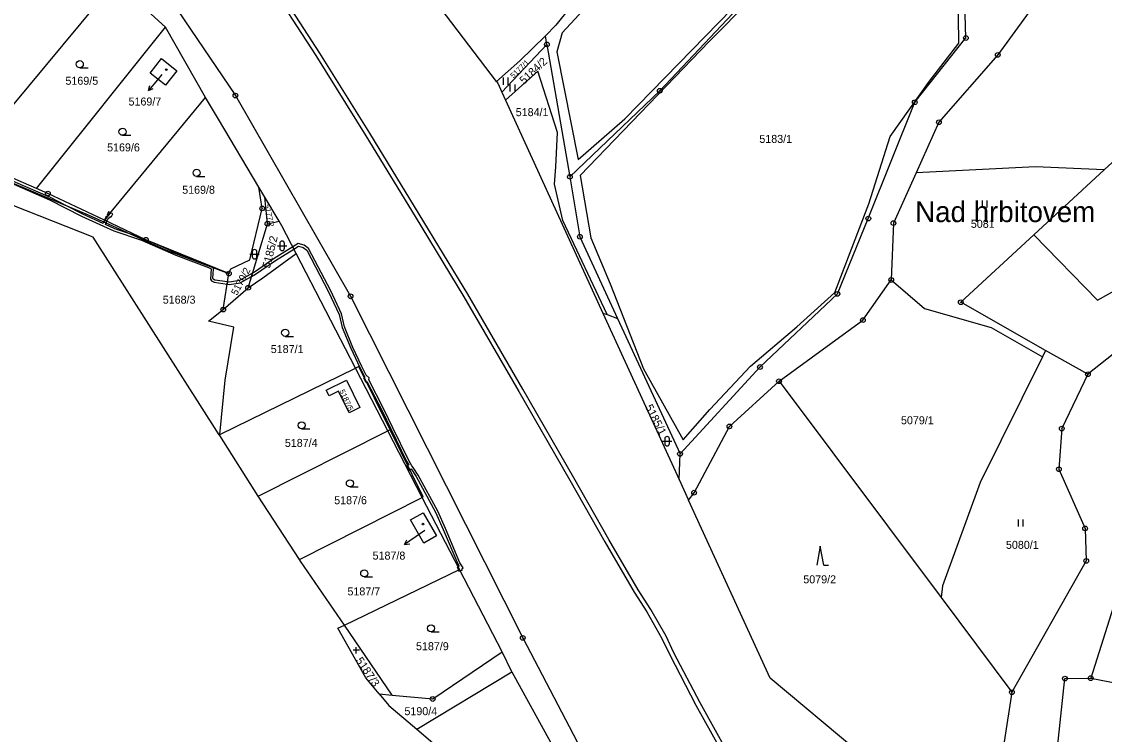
# Model space of a CAD drawing. Extents: x -644096 to -634268, y -1141430 to -1133463.
# Drawn here: x -637753.9 to -637524, y -1138910.2 to -1138758.9 of the extents above; entities that cross this region are included whole.
import ezdxf

# ---------------------------------------------------------------- set-up
doc = ezdxf.new("R2010")
doc.units = 0
for name, color, linetype in [('_CIVIL_CONSTRUCTION', 7, 'Continuous'), ('B_Hranice _3D', 7, 'Continuous'), ('M_Svah_Nasyp', 7, 'Continuous'), ('M_Svah_Zarez', 7, 'Continuous'), ('svrsek_osa_sjezdy', 7, 'Continuous'), ('svrsek_osa_terminal_VRT', 7, 'Continuous'), ('svrsek_osa_VRT', 7, 'Continuous'), ('svrsek_popisy_VRT', 7, 'Continuous'), ('terminal_VRT', 7, 'Continuous')]:
    doc.layers.add(name, color=color, linetype=linetype)

msp = doc.modelspace()

# ---------------------------------------------------------------- linework, layer by layer
at = {"layer": '_CIVIL_CONSTRUCTION'}
for centre, radius in [((-637642.37, -1138763.71), 0.5), ((-637642.37, -1138763.71), 0.0303), ((-637553.37, -1138762.33), 0.5), ((-637553.37, -1138762.33), 0.0303), ((-637546.61, -1138765.91), 0.5), ((-637546.61, -1138765.91), 0.0303), ((-637618.39, -1138773.52), 0.5), ((-637708.51, -1138774.57), 0.5), ((-637708.51, -1138774.57), 0.0303), ((-637618.39, -1138773.52), 0.0303), ((-637564.22, -1138775.98), 0.5), ((-637564.22, -1138775.98), 0.0303), ((-637559.11, -1138780.23), 0.5), ((-637559.11, -1138780.23), 0.0303), ((-637637.46, -1138791.81), 0.5), ((-637637.46, -1138791.81), 0.0303), ((-637748.35, -1138795.37), 0.5), ((-637748.35, -1138795.37), 0.0303), ((-637702.82, -1138798.52), 0.5), ((-637702.82, -1138798.52), 0.0303), ((-637574.09, -1138800.67), 0.5), ((-637574.09, -1138800.67), 0.0303), ((-637701.72, -1138801.79), 0.5), ((-637701.72, -1138801.79), 0.0303), ((-637568.77, -1138801.65), 0.5), ((-637568.77, -1138801.65), 0.0303), ((-637727.52, -1138805.19), 0.5), ((-637727.52, -1138805.19), 0.0303), ((-637635.36, -1138804.53), 0.5), ((-637635.36, -1138804.53), 0.0303), ((-637709.89, -1138812.36), 0.5), ((-637709.89, -1138812.36), 0.0303), ((-637569.23, -1138813.72), 0.5), ((-637569.23, -1138813.72), 0.0303), ((-637705.81, -1138815.38), 0.5), ((-637705.81, -1138815.38), 0.0303), ((-637684.05, -1138817.19), 0.5), ((-637580.66, -1138816.67), 0.5), ((-637580.66, -1138816.67), 0.0303), ((-637684.05, -1138817.19), 0.0303), ((-637554.46, -1138818.45), 0.5), ((-637554.46, -1138818.45), 0.0303), ((-637711.11, -1138820.01), 0.5), ((-637711.11, -1138820.01), 0.0303), ((-637575.24, -1138822.24), 0.5), ((-637575.24, -1138822.24), 0.0303), ((-637597.1, -1138832.2), 0.5), ((-637597.1, -1138832.2), 0.0303), ((-637593.06, -1138835.21), 0.5), ((-637593.06, -1138835.21), 0.0303), ((-637527.45, -1138833.75), 0.5), ((-637527.45, -1138833.75), 0.0303), ((-637603.59, -1138844.81), 0.5), ((-637603.59, -1138844.81), 0.0303), ((-637533, -1138845.27), 0.5), ((-637533, -1138845.27), 0.0303), ((-637614.09, -1138850.64), 0.5), ((-637614.09, -1138850.64), 0.0303), ((-637533.61, -1138853.9), 0.5), ((-637533.61, -1138853.9), 0.0303), ((-637611.11, -1138858.89), 0.5), ((-637611.11, -1138858.89), 0.0303), ((-637528.04, -1138866.47), 0.5), ((-637528.04, -1138866.47), 0.0303), ((-637527.82, -1138873.38), 0.5), ((-637527.82, -1138873.38), 0.0303), ((-637647.49, -1138889.73), 0.5), ((-637647.49, -1138889.73), 0.0303), ((-637532.33, -1138898.38), 0.5), ((-637532.33, -1138898.38), 0.0303), ((-637526.86, -1138898.28), 0.5), ((-637526.86, -1138898.28), 0.0303), ((-637543.61, -1138901.26), 0.5), ((-637543.61, -1138901.26), 0.0303), ((-637666.62, -1138902.7), 0.5), ((-637666.62, -1138902.7), 0.0303)]:
    msp.add_circle(centre, radius, dxfattribs=at)
at = {"layer": 'B_Hranice _3D'}
for points in [[(-637759, -1138666.86), (-637747.29, -1138683.06), (-637735.72, -1138699.56), (-637724.43, -1138715.78), (-637713.21, -1138732.53), (-637702.39, -1138749.1), (-637691.46, -1138766.07), (-637680.83, -1138783.08), (-637670.32, -1138800.25), (-637660.03, -1138817.28), (-637648.3, -1138837.42), (-637637.49, -1138856.22), (-637630.04, -1138869.32), (-637623.84, -1138880.04), (-637621.12, -1138884.19), (-637617.94, -1138889.85), (-637616.27, -1138893.34), (-637610.72, -1138903.98), (-637600.92, -1138921.63)], [(-637600.04, -1138921.15), (-637609.84, -1138903.5), (-637615.37, -1138892.9), (-637617.06, -1138889.39), (-637620.26, -1138883.67), (-637622.98, -1138879.52), (-637629.18, -1138868.82), (-637636.63, -1138855.72), (-637647.44, -1138836.92), (-637659.17, -1138816.76), (-637669.46, -1138799.73), (-637679.97, -1138782.56), (-637690.62, -1138765.53), (-637701.55, -1138748.56), (-637712.37, -1138731.97), (-637723.61, -1138715.22), (-637734.9, -1138698.98), (-637746.47, -1138682.48), (-637758.2, -1138666.26)], [(-637763.24, -1138790.03), (-637748, -1138796.68), (-637741.18, -1138800.16), (-637736.53, -1138802.31), (-637734.33, -1138803.31), (-637728.45, -1138805.28), (-637721.16, -1138808.48), (-637714.27, -1138811.09), (-637713.7, -1138811.34), (-637713.84, -1138813.56), (-637713.58, -1138813.91), (-637713.04, -1138814.21), (-637710.25, -1138814.62), (-637710.17, -1138814.14), (-637712.88, -1138813.73), (-637713.24, -1138813.53), (-637713.32, -1138813.42), (-637713.16, -1138811.4), (-637713.26, -1138811.11), (-637713.3, -1138810.97), (-637720.98, -1138808.02), (-637727.52, -1138805.19), (-637728.28, -1138804.83), (-637730.73, -1138804), (-637734.15, -1138802.85), (-637736.11, -1138801.95), (-637735.98, -1138801.61), (-637735.85, -1138801.26), (-637736.34, -1138801.03), (-637736.46, -1138801.39), (-637736.58, -1138801.74), (-637740.96, -1138799.72), (-637744.57, -1138797.87), (-637747.78, -1138796.22), (-637773.1, -1138785.3)]]:
    msp.add_lwpolyline(points, dxfattribs=at)
for points in [[(-637735.85, -1138801.26), (-637735.63, -1138800.7), (-637735.05, -1138800.27), (-637734.88, -1138800.35), (-637734.56, -1138799.66), (-637735.04, -1138799.44), (-637735.54, -1138800.05), (-637736.34, -1138801.03)], [(-637736.34, -1138801.03), (-637735.54, -1138800.05), (-637736.05, -1138800.38)], [(-637735.54, -1138800.05), (-637735.04, -1138799.44), (-637735.47, -1138799.24), (-637735.78, -1138799.93)], [(-637704.88, -1138812.3), (-637705.09, -1138812.98), (-637704.24, -1138812.51), (-637700, -1138809.55), (-637696.12, -1138807.14), (-637696.35, -1138806.69), (-637700.28, -1138809.13), (-637704.5, -1138812.09)], [(-637672.18, -1138853.26), (-637671.71, -1138854.15), (-637671.16, -1138853.85), (-637670.13, -1138855.44), (-637665.99, -1138863.03), (-637664.37, -1138866.68), (-637661.31, -1138874.01), (-637661.02, -1138874.47), (-637661.25, -1138874.57), (-637660.92, -1138875.2), (-637660.79, -1138875.46), (-637660.32, -1138875.26), (-637660.41, -1138875.03), (-637660.16, -1138874.88), (-637660.87, -1138873.77), (-637663.91, -1138866.48), (-637665.55, -1138862.81), (-637669.69, -1138855.18), (-637670.78, -1138853.53), (-637671.03, -1138853.19), (-637671.74, -1138851.94), (-637675.1, -1138845.11), (-637676.94, -1138841.31), (-637680.21, -1138834.89), (-637680.08, -1138834.52), (-637680.72, -1138833.93), (-637681.68, -1138832.09), (-637683.55, -1138828.03), (-637685.36, -1138823.67), (-637686.01, -1138820.9), (-637688.28, -1138815.99), (-637692.97, -1138807.06), (-637693.9, -1138806.34), (-637695.22, -1138805.99), (-637696.35, -1138806.69), (-637696.12, -1138807.14), (-637695.14, -1138806.53), (-637694.12, -1138806.8), (-637693.37, -1138807.38), (-637688.72, -1138816.21), (-637686.49, -1138821.06), (-637685.84, -1138823.83), (-637684.01, -1138828.23), (-637682.12, -1138832.31), (-637681.05, -1138834.38), (-637681.31, -1138834.52), (-637680.84, -1138835.41), (-637680.63, -1138835.29), (-637677.38, -1138841.53), (-637675.54, -1138845.33), (-637672.18, -1138852.18), (-637671.71, -1138853.01)], [(-637710.17, -1138814.14), (-637710.25, -1138814.62), (-637709.74, -1138814.7), (-637707.51, -1138814.33), (-637705.09, -1138812.98), (-637704.88, -1138812.3), (-637707.67, -1138813.85), (-637709.74, -1138814.2)], [(-637661.44, -1138874.65), (-637661.16, -1138875.32), (-637660.92, -1138875.2), (-637661.25, -1138874.57)], [(-637661.16, -1138875.32), (-637661.05, -1138875.57), (-637660.79, -1138875.46), (-637660.92, -1138875.2)]]:
    msp.add_lwpolyline(points, close=True, dxfattribs=at)
at = {"layer": 'M_Svah_Nasyp'}
for p, q in [((-637682.34, -1138832.08), (-637683.04, -1138832.42)), ((-637675.65, -1138845.51), (-637682.34, -1138832.08)), ((-637711.97, -1138846.58), (-637711.82, -1138846.51)), ((-637675.65, -1138845.51), (-637676.15, -1138845.76)), ((-637668.61, -1138859.8), (-637675.65, -1138845.51)), ((-637668.61, -1138859.8), (-637668.83, -1138859.91))]:
    msp.add_line(p, q, dxfattribs=at)
at = {"layer": 'M_Svah_Zarez'}
for centre in [(-637723.2, -1138769.04), (-637668.68, -1138865.56)]:
    msp.add_circle(centre, 0.175, dxfattribs=at)
at = {"layer": 'svrsek_osa_sjezdy'}
for p, q in [((-637741.57, -1138768.64), (-637739.82, -1138768.64)), ((-637651.57, -1138772.25), (-637651.57, -1138770.75)), ((-637650.57, -1138772.25), (-637650.57, -1138770.75)), ((-637650.13, -1138773.69), (-637650.13, -1138772.19)), ((-637649.13, -1138773.69), (-637649.13, -1138772.19)), ((-637732.5, -1138783), (-637730.75, -1138783)), ((-637716.76, -1138791.71), (-637715.01, -1138791.71)), ((-637549.82, -1138798.32), (-637549.82, -1138796.82)), ((-637548.82, -1138798.32), (-637548.82, -1138796.82)), ((-637699.61, -1138806.47), (-637697.61, -1138806.47)), ((-637699.11, -1138805.97), (-637699.11, -1138806.97)), ((-637698.11, -1138806.97), (-637698.11, -1138805.97)), ((-637705.45, -1138808.25), (-637703.45, -1138808.25)), ((-637704.95, -1138807.75), (-637704.95, -1138808.75)), ((-637703.95, -1138808.75), (-637703.95, -1138807.75)), ((-637697.95, -1138825.69), (-637696.2, -1138825.69)), ((-637694.45, -1138845.33), (-637692.7, -1138845.33)), ((-637617.82, -1138847.96), (-637615.82, -1138847.96)), ((-637617.32, -1138847.46), (-637617.32, -1138848.46)), ((-637616.32, -1138848.46), (-637616.32, -1138847.46)), ((-637684.2, -1138857.66), (-637682.45, -1138857.66)), ((-637542.22, -1138866.06), (-637542.22, -1138864.56)), ((-637541.22, -1138866.06), (-637541.22, -1138864.56)), ((-637584.31, -1138870.25), (-637585.06, -1138874.25)), ((-637583.56, -1138874.25), (-637584.31, -1138870.25)), ((-637583.56, -1138874.25), (-637582.56, -1138874.25)), ((-637681.16, -1138876.78), (-637679.41, -1138876.78)), ((-637666.97, -1138888.44), (-637665.22, -1138888.44)), ((-637682.19, -1138892.35), (-637683.53, -1138892.35)), ((-637682.86, -1138893.02), (-637682.86, -1138891.68))]:
    msp.add_line(p, q, dxfattribs=at)
for centre in [(-637741.57, -1138767.89), (-637732.5, -1138782.25), (-637716.76, -1138790.96), (-637697.95, -1138824.94), (-637694.45, -1138844.58), (-637684.2, -1138856.91), (-637681.16, -1138876.03), (-637666.97, -1138887.69)]:
    msp.add_circle(centre, 0.75, dxfattribs=at)
for centre, start, end in [((-637704.45, -1138807.75), 0, 180), ((-637698.61, -1138805.97), 0, 180), ((-637698.61, -1138806.97), 180, 359.9879), ((-637704.45, -1138808.75), 180, 359.9879), ((-637616.82, -1138847.46), 0, 180), ((-637616.82, -1138848.46), 180, 359.9879)]:
    msp.add_arc(centre, 0.5, start, end, dxfattribs=at)
at = {"layer": 'svrsek_osa_terminal_VRT'}
msp.add_arc((-642050.26, -1145189.6), 8802.25, 41.413152, 75.317049, dxfattribs=at)
at = {"layer": 'svrsek_popisy_VRT'}
for p, q in [((-637724.14, -1138770.11), (-637725.06, -1138771.2)), ((-637725.06, -1138771.2), (-637726.99, -1138773.5)), ((-637726.99, -1138773.5), (-637726.73, -1138772.41)), ((-637726.99, -1138773.5), (-637725.96, -1138773.05)), ((-637668.31, -1138866.89), (-637670.15, -1138868.17)), ((-637670.15, -1138868.17), (-637672.61, -1138869.89)), ((-637672.61, -1138869.89), (-637672.08, -1138868.91)), ((-637672.61, -1138869.89), (-637671.5, -1138869.73))]:
    msp.add_line(p, q, dxfattribs=at)
at = {"layer": 'terminal_VRT'}
for p, q in [((-637723.4, -1138760), (-637733.99, -1138750.31)), ((-637714.89, -1138774.95), (-637723.4, -1138760)), ((-637651.92, -1138773.86), (-637642.37, -1138763.71)), ((-637642.37, -1138763.71), (-637642.69, -1138761.85)), ((-637642.37, -1138763.71), (-637637.46, -1138791.81)), ((-637651.92, -1138773.86), (-637651.15, -1138775.54)), ((-637651.15, -1138775.54), (-637630.46, -1138820.74)), ((-637750.79, -1138794.31), (-637765.29, -1138787.99)), ((-637538.93, -1138804.14), (-637523.97, -1138790.35)), ((-637702.3, -1138796.11), (-637703.54, -1138794.03)), ((-637699.26, -1138801.22), (-637702.3, -1138796.11)), ((-637701.72, -1138801.79), (-637702.3, -1138796.11)), ((-637705.81, -1138815.38), (-637701.72, -1138801.79)), ((-637701.72, -1138801.79), (-637699.26, -1138801.22)), ((-637683.04, -1138832.42), (-637695.62, -1138808.1)), ((-637711.11, -1138820.01), (-637709.89, -1138812.36)), ((-637711.11, -1138820.01), (-637705.81, -1138815.38)), ((-637630.46, -1138820.74), (-637629.53, -1138821.08)), ((-637630.46, -1138820.74), (-637614.29, -1138856.06)), ((-637629.53, -1138821.08), (-637627.36, -1138821.88)), ((-637627.36, -1138821.88), (-637614.09, -1138850.64)), ((-637536.43, -1138828.66), (-637537.12, -1138830.06)), ((-637527.45, -1138833.75), (-637536.43, -1138828.66)), ((-637711.82, -1138846.51), (-637683.04, -1138832.42)), ((-637676.15, -1138845.76), (-637683.04, -1138832.42)), ((-637593.06, -1138835.21), (-637558.65, -1138881.17)), ((-637711.85, -1138846.77), (-637711.82, -1138846.51)), ((-637703.69, -1138859.66), (-637676.15, -1138845.76)), ((-637668.83, -1138859.91), (-637676.15, -1138845.76)), ((-637703.69, -1138859.66), (-637711.85, -1138846.77)), ((-637614.29, -1138856.06), (-637614.09, -1138850.64)), ((-637614.29, -1138856.06), (-637612.26, -1138860.5)), ((-637694.92, -1138873.09), (-637703.69, -1138859.66)), ((-637694.92, -1138873.09), (-637668.83, -1138859.91)), ((-637660.92, -1138875.2), (-637668.83, -1138859.91)), ((-637685.38, -1138887.04), (-637660.92, -1138875.2)), ((-637651.89, -1138892.67), (-637660.92, -1138875.2)), ((-637558.65, -1138881.17), (-637543.61, -1138901.26)), ((-637675.2, -1138901.91), (-637685.38, -1138887.04)), ((-637649.84, -1138896.94), (-637651.89, -1138892.67)), ((-637670.02, -1138909.13), (-637649.84, -1138896.94)), ((-637526.86, -1138898.28), (-637517.57, -1138900.11)), ((-637677.98, -1138901.64), (-637675.2, -1138901.91))]:
    msp.add_line(p, q, dxfattribs=at)
for points in [[(-638018.56, -1138413.83), (-637980.88, -1138441.59), (-637973.09, -1138448.85), (-637963.05, -1138458.61), (-637954.23, -1138472.58), (-637911.41, -1138515.81), (-637867.56, -1138566.06), (-637805.05, -1138645.18), (-637742.54, -1138724.31), (-637708.51, -1138774.57), (-637684.05, -1138817.19), (-637647.49, -1138889.73), (-637610.47, -1138960.6), (-637604.48, -1138970.3), (-637589.53, -1138988.54), (-637577.22, -1139008.6), (-637575.79, -1139014.61)], [(-637586.93, -1138705.13), (-637592.92, -1138710.31), (-637618.62, -1138739.03), (-637639.14, -1138761.23), (-637640.24, -1138765.29), (-637635.75, -1138788.13), (-637625.79, -1138779.49), (-637591.71, -1138744.44), (-637568.79, -1138719.94), (-637575.98, -1138711.79), (-637586.93, -1138705.13)], [(-637598.87, -1138714.43), (-637622.51, -1138737.19), (-637640.45, -1138759.62), (-637642.69, -1138761.85)], [(-637637.46, -1138791.81), (-637618.39, -1138773.52), (-637601.72, -1138755.94), (-637566.64, -1138719.59)], [(-637614.09, -1138850.64), (-637597.1, -1138832.2), (-637580.66, -1138816.67), (-637574.09, -1138800.67), (-637564.22, -1138775.98), (-637553.37, -1138762.33), (-637554.1, -1138737.4), (-637566.64, -1138719.59)], [(-637635.29, -1138791.5), (-637633.02, -1138804.76), (-637628.93, -1138814.53), (-637621.85, -1138832.6), (-637613.45, -1138847.7), (-637607.76, -1138841.24), (-637599.09, -1138832.04), (-637589.25, -1138823.69), (-637581.19, -1138816.37), (-637574.01, -1138797.54), (-637569.48, -1138783.23), (-637561.09, -1138771.48), (-637554.87, -1138763.41), (-637555.09, -1138746.49), (-637561.44, -1138734.44), (-637568.23, -1138724.63), (-637590.33, -1138745.33), (-637607.93, -1138763.09), (-637635.29, -1138791.5)], [(-637653.1, -1138771.55), (-637673.14, -1138745.06), (-637674.02, -1138743.46)], [(-637533.86, -1138748.32), (-637546.61, -1138765.91), (-637559.11, -1138780.23), (-637563.95, -1138790.96)], [(-637765.29, -1138787.99), (-637763.57, -1138785.92), (-637733.99, -1138750.31)], [(-637750.79, -1138794.31), (-637749.65, -1138792.88), (-637723.4, -1138760)], [(-637642.69, -1138761.85), (-637648.08, -1138767.21), (-637653.1, -1138771.55)], [(-637720.94, -1138769.28), (-637723.35, -1138772.37), (-637726.65, -1138769.77), (-637724.21, -1138766.68), (-637720.94, -1138769.28)], [(-637629.53, -1138821.08), (-637639, -1138801.07), (-637640.72, -1138793.4), (-637640.46, -1138789.69), (-637640.14, -1138782.4), (-637644.3, -1138769.35), (-637651.15, -1138775.54)], [(-637538.93, -1138804.14), (-637525.42, -1138818.02), (-637516.45, -1138813.01), (-637504.68, -1138804.64), (-637496.42, -1138794.81), (-637487.49, -1138784.97), (-637482.73, -1138780.78), (-637498.01, -1138770.38), (-637503.46, -1138769.92)], [(-637523.97, -1138790.35), (-637514.48, -1138781.6), (-637503.46, -1138769.92)], [(-637653.1, -1138771.55), (-637652.8, -1138771.94), (-637651.92, -1138773.86)], [(-637736.34, -1138801.03), (-637735.54, -1138800.05), (-637714.89, -1138774.95)], [(-637703.54, -1138794.03), (-637712.13, -1138779.6), (-637714.89, -1138774.95)], [(-637473.68, -1138787.65), (-637505.59, -1138816.43), (-637527.45, -1138833.75)], [(-637767.1, -1138793.45), (-637763.24, -1138790.03), (-637739.8, -1138799.87), (-637723.54, -1138807.28), (-637709.89, -1138812.36)], [(-637563.95, -1138790.96), (-637568.77, -1138801.65), (-637569.23, -1138813.72)], [(-637523.97, -1138790.35), (-637538.59, -1138789.72), (-637563.95, -1138790.96)], [(-637711.85, -1138846.77), (-637711.97, -1138846.58), (-637738.76, -1138804.63), (-637767.1, -1138793.45)], [(-637637.46, -1138791.81), (-637635.36, -1138804.53), (-637627.36, -1138821.88)], [(-637736.34, -1138801.03), (-637748.35, -1138795.37), (-637750.79, -1138794.31)], [(-637709.89, -1138812.36), (-637709.47, -1138811.38), (-637705.44, -1138809.45), (-637702.82, -1138798.52), (-637703.54, -1138794.03)], [(-637452.83, -1138794.95), (-637470.55, -1138795.95), (-637481.02, -1138800.39), (-637490.72, -1138813.28), (-637508.92, -1138832.86), (-637516.68, -1138843.55), (-637518.12, -1138853.98), (-637519.86, -1138876.36), (-637526.86, -1138898.28)], [(-637709.89, -1138812.36), (-637727.52, -1138805.19), (-637736.34, -1138801.03)], [(-637695.62, -1138808.1), (-637698.65, -1138802.24), (-637699.26, -1138801.22)], [(-637536.43, -1138828.66), (-637554.46, -1138818.45), (-637538.93, -1138804.14)], [(-637705.81, -1138815.38), (-637702.66, -1138813.26), (-637695.62, -1138808.1)], [(-637593.06, -1138835.21), (-637575.24, -1138822.24), (-637569.23, -1138813.72)], [(-637569.23, -1138813.72), (-637562.15, -1138819.75), (-637548.03, -1138823.81), (-637537.12, -1138830.06)], [(-637711.82, -1138846.51), (-637710.66, -1138834.97), (-637708.86, -1138823.77), (-637714.22, -1138822.46), (-637711.11, -1138820.01)], [(-637537.12, -1138830.06), (-637550.34, -1138856.76), (-637558.36, -1138878.68), (-637558.65, -1138881.17)], [(-637684.39, -1138841.92), (-637686.65, -1138837.33), (-637688.63, -1138838.3), (-637689.21, -1138837.13), (-637684.89, -1138835.01), (-637682.09, -1138840.78), (-637684.39, -1138841.92)], [(-637612.26, -1138860.5), (-637611.11, -1138858.89), (-637603.59, -1138844.81), (-637593.06, -1138835.21)], [(-637527.45, -1138833.75), (-637533, -1138845.27), (-637533.61, -1138853.9), (-637528.04, -1138866.47), (-637527.82, -1138873.38), (-637543.61, -1138901.26)], [(-637561.84, -1138928.88), (-637576.31, -1138913.82), (-637594.96, -1138898.28), (-637612.26, -1138860.5)], [(-637665.83, -1138868.06), (-637668.53, -1138869.6), (-637671.33, -1138864.68), (-637668.63, -1138863.15), (-637665.83, -1138868.06)], [(-637685.38, -1138887.04), (-637694.7, -1138873.43), (-637694.92, -1138873.09)], [(-637677.98, -1138901.64), (-637680.83, -1138898.23), (-637686.73, -1138887.69), (-637685.38, -1138887.04)], [(-637675.2, -1138901.91), (-637666.62, -1138902.7), (-637651.89, -1138892.67)], [(-637649.84, -1138896.94), (-637613.54, -1138962.83), (-637597.92, -1138984.51)], [(-637531.89, -1138950.75), (-637531.19, -1138948.28), (-637533.99, -1138932.43), (-637534.19, -1138915.7), (-637532.33, -1138898.38), (-637526.86, -1138898.28)], [(-637677.98, -1138901.64), (-637675.94, -1138904.07), (-637670.02, -1138909.13)], [(-637543.61, -1138901.26), (-637545.21, -1138911.79), (-637542.11, -1138926.67), (-637542.19, -1138938.34)], [(-637670.02, -1138909.13), (-637658.68, -1138918.82), (-637654.09, -1138924.75)]]:
    msp.add_lwpolyline(points, dxfattribs=at)

# ---------------------------------------------------------------- texts
at = {"layer": 'svrsek_osa_VRT'}
for s, height, rotation, p in [('5177/1', 1.14, 44, (-637649.49, -1138770.98)), ('5184/2', 1.7, 43, (-637647.22, -1138772.27)), ('5177/2', 1.14, 281, (-637702.32, -1138797.76)), ('5185/2', 1.7, 76, (-637701.19, -1138811.34)), ('5170/2', 1.53, 62, (-637708.19, -1138817.13)), ('5187/5', 1.14, 295, (-637686.46, -1138837.28)), ('5185/1', 1.7, 297, (-637621.55, -1138840.66)), ('5187/3', 1.7, 304, (-637683.05, -1138894.53))]:
    msp.add_text(s, height=height, rotation=rotation, dxfattribs=at).set_placement(p)
for s, p in [('5169/5', (-637744.62, -1138772.26)), ('5169/7', (-637731.22, -1138776.67)), ('5184/1', (-637648.98, -1138778.93)), ('5169/6', (-637735.77, -1138786.41)), ('5183/1', (-637597.24, -1138784.61)), ('5169/8', (-637719.82, -1138795.41)), ('5081', (-637552.32, -1138802.64)), ('5168/3', (-637723.95, -1138818.75)), ('5187/1', (-637701.01, -1138829.24)), ('5079/1', (-637567.15, -1138844.36)), ('5187/4', (-637698.02, -1138849.17)), ('5187/6', (-637687.54, -1138861.34)), ('5080/1', (-637544.86, -1138870.82)), ('5187/8', (-637679.38, -1138873.1)), ('5079/2', (-637587.9, -1138878.14)), ('5187/7', (-637684.72, -1138880.7)), ('5187/9', (-637670.16, -1138892.34)), ('5190/4', (-637672.62, -1138906.14))]:
    msp.add_text(s, height=1.7, dxfattribs=at).set_placement(p)
at = {"layer": 'svrsek_popisy_VRT'}
msp.add_text('Nad hrbitovem', height=4.4, dxfattribs=at).set_placement((-637564.15, -1138801.43))

doc.saveas('drawing.dxf')
